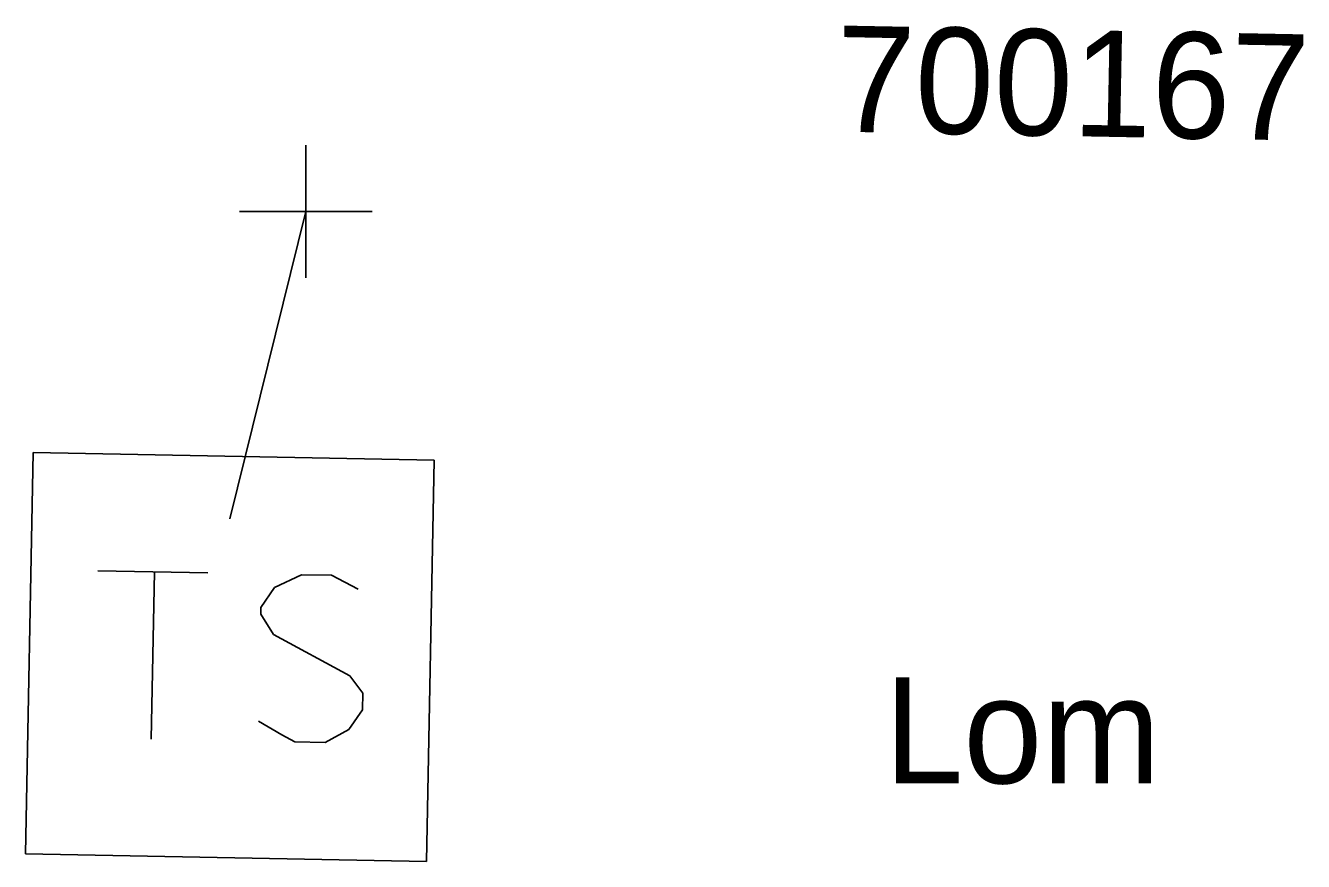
# Model space of a CAD drawing. Extents: x -788458 to -786145, y -1154772 to -1152372.
# Drawn here: x -787924.83 to -787912.78, y -1153041.33 to -1153033.45 of the extents above; entities that cross this region are included whole.
import ezdxf

# ---------------------------------------------------------------- set-up
doc = ezdxf.new("R2010")
doc.units = 0
for name, color, linetype in [('Vrstva 1', 7, 'Continuous'), ('Vrstva 25', 7, 'Continuous'), ('Vrstva 26', 7, 'Continuous'), ('Vrstva 27', 7, 'Continuous'), ('Vrstva 34', 7, 'Continuous'), ('Vrstva 59', 7, 'Continuous'), ('Vrstva 6', 7, 'Continuous')]:
    doc.layers.add(name, color=color, linetype=linetype)

# ---------------------------------------------------------------- blocks, each defined once
blk = doc.blocks.new('NN800')
at = {"layer": 'Vrstva 1'}
for points in [[(-0.442, 0.442), (0.442, -0.442)], [(-0.442, -0.442), (0.442, 0.442)]]:
    blk.add_lwpolyline(points, dxfattribs=at)
blk = doc.blocks.new('NN640')
at = {"layer": 'Vrstva 6'}
for points in [[(-1.89, 1.889), (1.889, 1.889)], [(-1.89, -1.89), (-1.89, 1.889)], [(1.889, 1.889), (1.889, -1.89)], [(-1.26, 0.787), (-0.221, 0.787)], [(-0.725, 0.787), (-0.725, -0.788)], [(1.197, 0.661), (0.945, 0.787), (0.661, 0.787), (0.409, 0.661), (0.283, 0.472), (0.283, 0.409), (0.409, 0.22), (1.133, -0.158), (1.259, -0.316), (1.259, -0.473), (1.133, -0.662), (0.913, -0.788), (0.629, -0.788), (0.503, -0.725), (0.283, -0.599)], [(1.889, -1.89), (-1.89, -1.89)]]:
    blk.add_lwpolyline(points, dxfattribs=at)

msp = doc.modelspace()

# ---------------------------------------------------------------- linework, layer by layer
at = {"layer": 'Vrstva 59'}
msp.add_lwpolyline([(-787922.9, -1153038.1), (-787922.184, -1153035.203)], dxfattribs=at)

# ---------------------------------------------------------------- block references
at = {"layer": 'Vrstva 25', "rotation": -1.0955666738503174}
msp.add_blockref('NN640', (-787922.901, -1153039.399), dxfattribs=at)
at = {"layer": 'Vrstva 34', "rotation": 45}
msp.add_blockref('NN800', (-787922.184, -1153035.203), dxfattribs=at)

# ---------------------------------------------------------------- texts
at = {"layer": 'Vrstva 26'}
msp.add_text('700167', height=1, rotation=358.904, dxfattribs=at).set_placement((-787917.195, -1153034.451))
at = {"layer": 'Vrstva 27'}
msp.add_text('Lom', height=1, dxfattribs=at).set_placement((-787916.73, -1153040.59))

doc.saveas('drawing.dxf')
